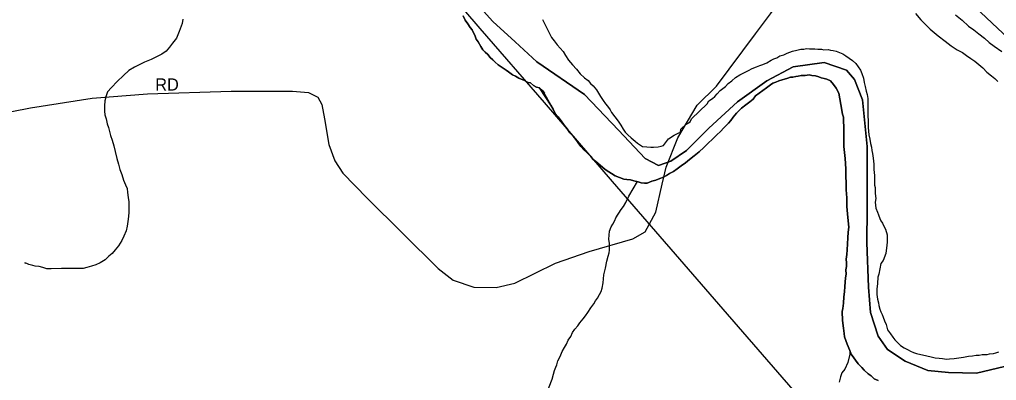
# Model space of a CAD drawing. Extents: x 2010165 to 2382125, y 1060529 to 1407316.
# Drawn here: x 2206610 to 2210613, y 1232595 to 1234075 of the extents above; entities that cross this region are included whole.
import ezdxf

# ---------------------------------------------------------------- set-up
doc = ezdxf.new("R2010")
doc.units = 0
for name, color, linetype in [('GM_X_City_Street', 7, 'Continuous'), ('GM_X_City_Street_Text', 7, 'Continuous'), ('GM_X_Corporation', 7, 'Continuous'), ('GM_X_Major_River', 7, 'Continuous'), ('GM_X_Minor_River', 7, 'Continuous'), ('GM_X_Rail_Line', 7, 'Continuous')]:
    doc.layers.add(name, color=color, linetype=linetype)

msp = doc.modelspace()

# ---------------------------------------------------------------- linework, layer by layer
at = {"layer": 'GM_X_City_Street'}
for points in [[(2209243.9, 1233400.2), (2209259.8, 1233469.5), (2209307.7, 1233590.7), (2209386.7, 1233723.6), (2209466.5, 1233802.6), (2209626.3, 1234016.6), (2209687.9, 1234098.9), (2209757.1, 1234195.2), (2209791.3, 1234237.7), (2209835.2, 1234284.2), (2209900.9, 1234330.8), (2210008.3, 1234374.4), (2210091.3, 1234399.2), (2210187.7, 1234412.4), (2210247.7, 1234418.4)], [(2212372.1, 1230493.1), (2212398, 1230575.4), (2212427.9, 1230669.8), (2212431.8, 1230707.9), (2212522.5, 1230974.9), (2212616.8, 1231308.4), (2212666.4, 1231493), (2212680.8, 1231585.2), (2212678.4, 1231703.5), (2212644.6, 1231799.2), (2212521.7, 1232027.1), (2212412.7, 1232240.4), (2212290.8, 1232479.3), (2212234.3, 1232553.8), (2211996, 1232795), (2211639.1, 1233106.6), (2211216, 1233484.3), (2210994.9, 1233687.9), (2210618.7, 1234039), (2210405.7, 1234240.8), (2210304.4, 1234337.9), (2210247.7, 1234418.4)], [(2206326.5, 1233648.3), (2206655.2, 1233713.1), (2206907.4, 1233752.5), (2207134.2, 1233770.8), (2207477.4, 1233782.1), (2207728.2, 1233782.1), (2207794.4, 1233776.5), (2207832.4, 1233756.8), (2207849.4, 1233727.2), (2207859.2, 1233668), (2207877.1, 1233562.3), (2207902.4, 1233496), (2207934.9, 1233445.3), (2208034.3, 1233342.7), (2208326, 1233053.8), (2208386.5, 1233005.9), (2208471.1, 1232977.7), (2208562.6, 1232976.2), (2208640.1, 1232994.6), (2208806.1, 1233076.3), (2208944.2, 1233124.2), (2209123.1, 1233176.4), (2209173.8, 1233204.6), (2209174.1, 1233205.1)], [(2209174.1, 1233205.1), (2209217.5, 1233284.9), (2209243.9, 1233400.2)]]:
    msp.add_lwpolyline(points, dxfattribs=at)
at = {"layer": 'GM_X_Corporation'}
for points in [[(2208460.9, 1234167.2), (2208550.1, 1234067.8), (2208641.1, 1233984.5), (2208730.1, 1233901.2), (2208924.9, 1233767.3), (2209064.4, 1233621.9), (2209173.1, 1233505.8), (2209227.9, 1233476.9), (2209279.5, 1233494.1), (2209342.7, 1233537.7), (2209434.7, 1233630.1), (2209552.4, 1233737.1), (2209672.6, 1233824.1), (2209779.5, 1233880.7), (2209907.3, 1233899.5), (2209998.1, 1233867.4), (2210031, 1233830), (2210064.9, 1233746.4), (2210083.2, 1233554.1), (2210083, 1233299.1), (2210082.1, 1233160.6), (2210088.2, 1232978), (2210096.6, 1232873.8), (2210128.8, 1232776.1), (2210166.1, 1232722.7), (2210239.3, 1232674.1), (2210332.2, 1232636.1), (2210416.5, 1232627.9), (2210530.8, 1232624.4), (2210674.2, 1232659.7)], [(2210674.2, 1232659.7), (2210530.8, 1232624.4), (2210416.5, 1232627.9), (2210332.2, 1232636.1), (2210239.3, 1232674.1), (2210166.1, 1232722.7), (2210128.8, 1232776.1), (2210096.6, 1232873.8), (2210088.2, 1232978), (2210082.1, 1233160.6), (2210083, 1233299.1), (2210083.2, 1233554.1), (2210064.9, 1233746.4), (2210031, 1233830), (2209998.1, 1233867.4), (2209907.3, 1233899.5), (2209779.5, 1233880.7), (2209672.6, 1233824.1), (2209552.4, 1233737.1), (2209434.7, 1233630.1), (2209342.7, 1233537.7), (2209279.5, 1233494.1), (2209227.9, 1233476.9), (2209173.1, 1233505.8), (2209064.4, 1233621.9), (2208924.9, 1233767.3), (2208730.1, 1233901.2), (2208641.1, 1233984.5), (2208550.1, 1234067.8), (2208460.9, 1234167.2)]]:
    msp.add_lwpolyline(points, dxfattribs=at)
at = {"layer": 'GM_X_Major_River'}
for points in [[(2208428.1, 1234090.9), (2208436.3, 1234072.9), (2208446.6, 1234057), (2208456.8, 1234043.1), (2208464.9, 1234033.1), (2208469.1, 1234023.2), (2208475.3, 1234011.2), (2208481.5, 1233995.2), (2208489.7, 1233983.3), (2208499.9, 1233965.3), (2208508.1, 1233951.4), (2208518.3, 1233941.5), (2208528.5, 1233931.6), (2208538.7, 1233919.7), (2208548.8, 1233909.8), (2208559, 1233899.8), (2208571.1, 1233889.9), (2208587.3, 1233878.1), (2208603.5, 1233868.3), (2208613.6, 1233860.4), (2208629.8, 1233848.5), (2208641.9, 1233842.6), (2208656.1, 1233834.8), (2208666.2, 1233830.9), (2208676.2, 1233827), (2208694.4, 1233817.2), (2208704.5, 1233815.3), (2208716.6, 1233805.4), (2208728.8, 1233797.5), (2208740.8, 1233795.7), (2208753, 1233783.8), (2208761.2, 1233773.8)], [(2208786.8, 1233724.1), (2208740.8, 1233795.7), (2208728.8, 1233797.5), (2208716.6, 1233805.4), (2208704.5, 1233815.3), (2208694.4, 1233817.2), (2208676.2, 1233827), (2208666.2, 1233830.9), (2208656.1, 1233834.8), (2208641.9, 1233842.6), (2208629.8, 1233848.5), (2208613.6, 1233860.4), (2208603.5, 1233868.3), (2208587.3, 1233878.1), (2208571.1, 1233889.9), (2208559, 1233899.8), (2208548.8, 1233909.8), (2208538.7, 1233919.7), (2208528.5, 1233931.6), (2208518.3, 1233941.5), (2208508.1, 1233951.4), (2208499.9, 1233965.3), (2208489.7, 1233983.3), (2208481.5, 1233995.2), (2208475.3, 1234011.2), (2208469.1, 1234023.2), (2208464.9, 1234033.1), (2208456.8, 1234043.1), (2208446.6, 1234057), (2208436.3, 1234072.9), (2208428.1, 1234090.9)], [(2208753.6, 1234075.3), (2208790.3, 1234001.4), (2208800.6, 1233987.4), (2208812.9, 1233971.6), (2208825.2, 1233957.7), (2208837.4, 1233943.8), (2208847.7, 1233927.9), (2208860.1, 1233908), (2208876.5, 1233890.1), (2208892.8, 1233872.3), (2208907.2, 1233852.4), (2208925.5, 1233836.6), (2208939.8, 1233824.8), (2208950, 1233812.8), (2208960.2, 1233802.9), (2208974.5, 1233787.1), (2208982.8, 1233773.1), (2208991, 1233759.2), (2209001.3, 1233743.3), (2209011.6, 1233729.4), (2209019.8, 1233719.4), (2209030.1, 1233705.5), (2209036.3, 1233693.6), (2209063, 1233657.8), (2209073.3, 1233641.9), (2209083.6, 1233626), (2209091.8, 1233614), (2209102, 1233602.1), (2209116.3, 1233590.3), (2209132.6, 1233576.5), (2209142.8, 1233568.6), (2209163.1, 1233554.8), (2209181.2, 1233553.1), (2209197.2, 1233551.3), (2209207.3, 1233551.4), (2209227.3, 1233553.7), (2209239.3, 1233555.9), (2209249.4, 1233558.1), (2209269, 1233586.5), (2209292.8, 1233600.9), (2209308.8, 1233609.2), (2209318.7, 1233613.3), (2209320.5, 1233625.4), (2209342.3, 1233645.8), (2209358.2, 1233656.1), (2209364, 1233668.3), (2209427.3, 1233729.5), (2209435.1, 1233741.6), (2209449, 1233751.9), (2209458.9, 1233760.1), (2209468.8, 1233770.2), (2209480.6, 1233784.5), (2209492.5, 1233792.7), (2209502.4, 1233800.9), (2209514.3, 1233813.1), (2209528.2, 1233823.4), (2209544, 1233837.7), (2209561.9, 1233848), (2209577.9, 1233856.2), (2209597.8, 1233866.6), (2209611.7, 1233874.8), (2209629.7, 1233881.1), (2209643.6, 1233887.3), (2209655.6, 1233891.5), (2209671.6, 1233897.8), (2209689.5, 1233908.1), (2209701.4, 1233914.3), (2209713.4, 1233918.5), (2209725.3, 1233926.7), (2209741.3, 1233931), (2209755.3, 1233937.2), (2209777.2, 1233945.6), (2209795.2, 1233949.8), (2209811.2, 1233954.1), (2209823.3, 1233954.3), (2209835.3, 1233956.4), (2209847.4, 1233954.6), (2209859.4, 1233954.8), (2209869.5, 1233954.9), (2209881.5, 1233953.1), (2209895.6, 1233953.3), (2209905.7, 1233951.5), (2209923.7, 1233951.7), (2209933.8, 1233949.9), (2209943.9, 1233948), (2209955.9, 1233946.2), (2209970.1, 1233940.4), (2209984.2, 1233934.5), (2209996.4, 1233926.7), (2210022.9, 1233907), (2210037.1, 1233895.1), (2210055.6, 1233867.3), (2210061.9, 1233853.3), (2210068.2, 1233835.3), (2210070.5, 1233817.3), (2210074.8, 1233801.3), (2210079.1, 1233781.2), (2210083.4, 1233767.2), (2210085.6, 1233751.2), (2210085.9, 1233733.1), (2210086.3, 1233709)], [(2208753.6, 1234075.3), (2208790.3, 1234001.4), (2208800.6, 1233987.4), (2208812.9, 1233971.6), (2208825.2, 1233957.7), (2208837.4, 1233943.8), (2208847.7, 1233927.9), (2208860.1, 1233908), (2208876.5, 1233890.1), (2208892.8, 1233872.3), (2208907.2, 1233852.4), (2208925.5, 1233836.6), (2208939.8, 1233824.8), (2208950, 1233812.8), (2208960.2, 1233802.9), (2208974.5, 1233787.1), (2208982.8, 1233773.1), (2208991, 1233759.2), (2209001.3, 1233743.3), (2209011.6, 1233729.4), (2209019.8, 1233719.4), (2209030.1, 1233705.5), (2209036.3, 1233693.6), (2209063, 1233657.8), (2209073.3, 1233641.9), (2209083.6, 1233626), (2209091.8, 1233614), (2209102, 1233602.1), (2209116.3, 1233590.3), (2209132.6, 1233576.5), (2209142.8, 1233568.6), (2209163.1, 1233554.8), (2209181.2, 1233553.1), (2209197.2, 1233551.3), (2209207.3, 1233551.4), (2209227.3, 1233553.7), (2209239.3, 1233555.9), (2209249.4, 1233558.1), (2209269, 1233586.5), (2209292.8, 1233600.9), (2209308.8, 1233609.2), (2209318.7, 1233613.3), (2209320.5, 1233625.4), (2209342.3, 1233645.8), (2209358.2, 1233656.1), (2209364, 1233668.3), (2209427.3, 1233729.5), (2209435.1, 1233741.6), (2209449, 1233751.9), (2209458.9, 1233760.1), (2209468.8, 1233770.2), (2209480.6, 1233784.5), (2209492.5, 1233792.7), (2209502.4, 1233800.9), (2209514.3, 1233813.1), (2209528.2, 1233823.4), (2209544, 1233837.7), (2209561.9, 1233848), (2209577.9, 1233856.2), (2209597.8, 1233866.6), (2209611.7, 1233874.8), (2209629.7, 1233881.1), (2209643.6, 1233887.3), (2209655.6, 1233891.5), (2209671.6, 1233897.8), (2209689.5, 1233908.1), (2209701.4, 1233914.3), (2209713.4, 1233918.5), (2209725.3, 1233926.7), (2209741.3, 1233931), (2209755.3, 1233937.2), (2209777.2, 1233945.6), (2209795.2, 1233949.8), (2209811.2, 1233954.1), (2209823.3, 1233954.3), (2209835.3, 1233956.4), (2209847.4, 1233954.6), (2209859.4, 1233954.8), (2209869.5, 1233954.9), (2209881.5, 1233953.1), (2209895.6, 1233953.3), (2209905.7, 1233951.5), (2209923.7, 1233951.7), (2209933.8, 1233949.9), (2209943.9, 1233948), (2209955.9, 1233946.2), (2209970.1, 1233940.4), (2209984.2, 1233934.5), (2209996.4, 1233926.7), (2210022.9, 1233907), (2210037.1, 1233895.1), (2210055.6, 1233867.3), (2210061.9, 1233853.3), (2210068.2, 1233835.3), (2210070.5, 1233817.3), (2210074.8, 1233801.3), (2210079.1, 1233781.2), (2210083.4, 1233767.2), (2210085.6, 1233751.2), (2210085.9, 1233733.1), (2210086.3, 1233709)], [(2208756.4, 1233779.9), (2208786.8, 1233724.1), (2208797.1, 1233708.1), (2208805.4, 1233690.2), (2208817.7, 1233676.3), (2208830, 1233660.4), (2208842.3, 1233642.5), (2208854.6, 1233626.6), (2208864.9, 1233610.7), (2208879.2, 1233596.8), (2208889.5, 1233582.9), (2208899.8, 1233569), (2208910, 1233555.1), (2208922.3, 1233541.2), (2208934.5, 1233529.3), (2208950.9, 1233513.5), (2208961.1, 1233501.6), (2208971.3, 1233493.7), (2208989.6, 1233477.9), (2209010, 1233460.1), (2209050.5, 1233434.6), (2209068.7, 1233426.8), (2209086.9, 1233421.1), (2209099, 1233419.2), (2209113.1, 1233417.5), (2209127.2, 1233413.6), (2209145.3, 1233409.9), (2209157.4, 1233406.1), (2209171.5, 1233404.2), (2209181.6, 1233404.4), (2209201.5, 1233412.7), (2209217.5, 1233417), (2209233.5, 1233423.2), (2209249.4, 1233429.5), (2209261.4, 1233435.7), (2209273.3, 1233443.9), (2209289.2, 1233452.2), (2209305.1, 1233462.5), (2209321, 1233474.8), (2209338.9, 1233487.1), (2209354.7, 1233501.4), (2209374.5, 1233515.7), (2209394.4, 1233532.1), (2209414.1, 1233550.5), (2209431.9, 1233568.8), (2209449.7, 1233585.1), (2209465.5, 1233601.4), (2209483.3, 1233617.8), (2209495.2, 1233630), (2209505.1, 1233640.2), (2209514.9, 1233650.4), (2209524.8, 1233660.6), (2209534.6, 1233674.8), (2209548.4, 1233691.1), (2209568.2, 1233711.4), (2209586, 1233725.8), (2209601.9, 1233738.1), (2209615.8, 1233748.3), (2209625.6, 1233762.5), (2209641.5, 1233772.8), (2209671.2, 1233795.3), (2209687.1, 1233807.6), (2209697, 1233813.8), (2209709, 1233818), (2209721, 1233824.2), (2209735, 1233828.4), (2209745, 1233830.6), (2209758.9, 1233834.8), (2209768.9, 1233838.9), (2209779, 1233839.1), (2209791, 1233841.3), (2209801, 1233843.4), (2209813, 1233845.6), (2209829, 1233845.9), (2209845.1, 1233848.1), (2209857.2, 1233846.3), (2209871.2, 1233844.5), (2209885.4, 1233840.7), (2209895.5, 1233836.8), (2209907.6, 1233833), (2209917.7, 1233831.1), (2209933.8, 1233823.3), (2209946.1, 1233809.4), (2209956.4, 1233793.5), (2209966.8, 1233773.6), (2209975.6, 1233727.5), (2209982.2, 1233687.4), (2209986.5, 1233675.4), (2209987.4, 1233619.2), (2209988, 1233581), (2209988.4, 1233554.9), (2209993.2, 1233504.7), (2209995.9, 1233462.6), (2209996.5, 1233430.4), (2209996.9, 1233406.3), (2209997.3, 1233376.2), (2209999.9, 1233344.1), (2210000.5, 1233307.9)], [(2210000.5, 1233307.9), (2209999.9, 1233344.1), (2209997.3, 1233376.2), (2209996.9, 1233406.3), (2209996.5, 1233430.4), (2209995.9, 1233462.6), (2209993.2, 1233504.7), (2209988.4, 1233554.9), (2209988, 1233581), (2209987.4, 1233619.2), (2209986.5, 1233675.4), (2209982.2, 1233687.4), (2209975.6, 1233727.5), (2209966.8, 1233773.6), (2209956.4, 1233793.5), (2209946.1, 1233809.4), (2209933.8, 1233823.3), (2209917.7, 1233831.1), (2209907.6, 1233833), (2209895.5, 1233836.8), (2209885.4, 1233840.7), (2209871.2, 1233844.5), (2209857.2, 1233846.3), (2209845.1, 1233848.1), (2209829, 1233845.9), (2209813, 1233845.6), (2209801, 1233843.4), (2209791, 1233841.3), (2209779, 1233839.1), (2209768.9, 1233838.9), (2209758.9, 1233834.8), (2209745, 1233830.6), (2209735, 1233828.4), (2209721, 1233824.2), (2209709, 1233818), (2209697, 1233813.8), (2209687.1, 1233807.6), (2209671.2, 1233795.3), (2209641.5, 1233772.8), (2209625.6, 1233762.5), (2209615.8, 1233748.3), (2209601.9, 1233738.1), (2209586, 1233725.8), (2209568.2, 1233711.4), (2209548.4, 1233691.1), (2209534.6, 1233674.8), (2209524.8, 1233660.6), (2209514.9, 1233650.4), (2209505.1, 1233640.2), (2209495.2, 1233630), (2209483.3, 1233617.8), (2209465.5, 1233601.4), (2209449.7, 1233585.1), (2209431.9, 1233568.8), (2209414.1, 1233550.5), (2209394.4, 1233532.1), (2209374.5, 1233515.7), (2209354.7, 1233501.4), (2209338.9, 1233487.1), (2209321, 1233474.8), (2209305.1, 1233462.5), (2209289.2, 1233452.2), (2209273.3, 1233443.9), (2209261.4, 1233435.7), (2209249.4, 1233429.5), (2209233.5, 1233423.2), (2209217.5, 1233417), (2209201.5, 1233412.7), (2209181.6, 1233404.4), (2209171.5, 1233404.2), (2209157.4, 1233406.1), (2209145.3, 1233409.9), (2209127.2, 1233413.6), (2209113.1, 1233417.5), (2209099, 1233419.2), (2209086.9, 1233421.1), (2209068.7, 1233426.8), (2209050.5, 1233434.6), (2209010, 1233460.1), (2208989.6, 1233477.9), (2208971.3, 1233493.7), (2208961.1, 1233501.6), (2208950.9, 1233513.5), (2208934.5, 1233529.3), (2208922.3, 1233541.2), (2208910, 1233555.1), (2208899.8, 1233569), (2208889.5, 1233582.9), (2208879.2, 1233596.8), (2208864.9, 1233610.7), (2208854.6, 1233626.6), (2208842.3, 1233642.5), (2208830, 1233660.4), (2208817.7, 1233676.3), (2208805.4, 1233690.2), (2208797.1, 1233708.1), (2208786.8, 1233724.1)], [(2210086.3, 1233709), (2210086.7, 1233682.9), (2210087.2, 1233656.8), (2210087.5, 1233632.7), (2210090, 1233602.6), (2210094.4, 1233584.6), (2210096.7, 1233566.5), (2210100.9, 1233552.5), (2210103.1, 1233538.5), (2210105.3, 1233526.5), (2210107.7, 1233506.4), (2210110.1, 1233482.3), (2210110.4, 1233460.2), (2210112.8, 1233436.2), (2210113.3, 1233410.1), (2210113.5, 1233396), (2210115.7, 1233386), (2210115.8, 1233375.9), (2210116.1, 1233361.9), (2210118.4, 1233341.8), (2210116.6, 1233325.7), (2210119, 1233301.7), (2210125.3, 1233285.7), (2210129.5, 1233273.7), (2210135.8, 1233259.7), (2210140, 1233249.7), (2210146.2, 1233239.8), (2210152.4, 1233225.8), (2210158.6, 1233215.8), (2210165, 1233191.8), (2210165.3, 1233173.8), (2210165.5, 1233161.7), (2210163.7, 1233149.6), (2210160.2, 1233115.4), (2210148.6, 1233087.1), (2210138.8, 1233074.9), (2210131.5, 1233030.6), (2210127.7, 1233018.5), (2210126.1, 1232992.4), (2210122.4, 1232970.2), (2210122.8, 1232948.1), (2210125, 1232938.1), (2210125.1, 1232928.1), (2210129.4, 1232914.1), (2210131.6, 1232902), (2210135.8, 1232888), (2210140, 1232876.1), (2210144.2, 1232866.1), (2210148.4, 1232854.1), (2210154.7, 1232840.1), (2210160.9, 1232824.1), (2210167.3, 1232802.1), (2210179.6, 1232786.2), (2210187.9, 1232772.3), (2210196.1, 1232762.4), (2210208.3, 1232750.5), (2210220.6, 1232738.6), (2210234.8, 1232728.8), (2210251, 1232721), (2210261.1, 1232715.1), (2210273.3, 1232709.2), (2210285.4, 1232705.4), (2210327.7, 1232696), (2210345.8, 1232692.2), (2210362, 1232688.4), (2210378.1, 1232686.7), (2210392.1, 1232684.9), (2210408.2, 1232683.1), (2210420.3, 1232683.3), (2210440.3, 1232685.6), (2210458.4, 1232687.9), (2210478.4, 1232690.2), (2210498.4, 1232694.5), (2210514.4, 1232696.7), (2210530.5, 1232699), (2210542.5, 1232699.1), (2210554.5, 1232701.3), (2210564.6, 1232701.5), (2210574.6, 1232701.6), (2210584.6, 1232703.8), (2210600.6, 1232706), (2210610.6, 1232708.2), (2210622.6, 1232712.4)], [(2210086.3, 1233709), (2210086.7, 1233682.9), (2210087.2, 1233656.8), (2210087.5, 1233632.7), (2210090, 1233602.6), (2210094.4, 1233584.6), (2210096.7, 1233566.5), (2210100.9, 1233552.5), (2210103.1, 1233538.5), (2210105.3, 1233526.5), (2210107.7, 1233506.4), (2210110.1, 1233482.3), (2210110.4, 1233460.2), (2210112.8, 1233436.2), (2210113.3, 1233410.1), (2210113.5, 1233396), (2210115.7, 1233386), (2210115.8, 1233375.9), (2210116.1, 1233361.9), (2210118.4, 1233341.8), (2210116.6, 1233325.7), (2210119, 1233301.7), (2210125.3, 1233285.7), (2210129.5, 1233273.7), (2210135.8, 1233259.7), (2210140, 1233249.7), (2210146.2, 1233239.8), (2210152.4, 1233225.8), (2210158.6, 1233215.8), (2210165, 1233191.8), (2210165.3, 1233173.8), (2210165.5, 1233161.7), (2210163.7, 1233149.6), (2210160.2, 1233115.4), (2210148.6, 1233087.1), (2210138.8, 1233074.9), (2210131.5, 1233030.6), (2210127.7, 1233018.5), (2210126.1, 1232992.4), (2210122.4, 1232970.2), (2210122.8, 1232948.1), (2210125, 1232938.1), (2210125.1, 1232928.1), (2210129.4, 1232914.1), (2210131.6, 1232902), (2210135.8, 1232888), (2210140, 1232876.1), (2210144.2, 1232866.1), (2210148.4, 1232854.1), (2210154.7, 1232840.1), (2210160.9, 1232824.1), (2210167.3, 1232802.1), (2210179.6, 1232786.2), (2210187.9, 1232772.3), (2210196.1, 1232762.4), (2210208.3, 1232750.5), (2210220.6, 1232738.6), (2210234.8, 1232728.8), (2210251, 1232721), (2210261.1, 1232715.1), (2210273.3, 1232709.2), (2210285.4, 1232705.4), (2210327.7, 1232696), (2210345.8, 1232692.2), (2210362, 1232688.4), (2210378.1, 1232686.7), (2210392.1, 1232684.9), (2210408.2, 1232683.1), (2210420.3, 1232683.3), (2210440.3, 1232685.6), (2210458.4, 1232687.9), (2210478.4, 1232690.2), (2210498.4, 1232694.5), (2210514.4, 1232696.7), (2210530.5, 1232699), (2210542.5, 1232699.1), (2210554.5, 1232701.3), (2210564.6, 1232701.5), (2210574.6, 1232701.6), (2210584.6, 1232703.8), (2210600.6, 1232706), (2210610.6, 1232708.2), (2210622.6, 1232712.4)], [(2210000.5, 1233307.9), (2210003, 1233277.8), (2210005.4, 1233249.8), (2210007.8, 1233223.7), (2210006.2, 1233203.6), (2210004.6, 1233179.4), (2210002.9, 1233155.3), (2210001.3, 1233131.2), (2209999.6, 1233111.1), (2209997.9, 1233092.9), (2209998.2, 1233076.9), (2209998.4, 1233062.8), (2209996.6, 1233048.7), (2209996.9, 1233030.6), (2209995.2, 1233016.6), (2209993.4, 1232998.4), (2209991.7, 1232980.3), (2209990.1, 1232958.2), (2209988.4, 1232938.1), (2209986.8, 1232912), (2209983.2, 1232889.8), (2209981.3, 1232877.7), (2209981.9, 1232841.6), (2209986.5, 1232809.5), (2209988.8, 1232787.4), (2209991.1, 1232773.4), (2210001.6, 1232743.4), (2210012.1, 1232717.4), (2210018.3, 1232703.5), (2210047.1, 1232663.7), (2210061.4, 1232647.9), (2210071.6, 1232638), (2210087.9, 1232622.1), (2210100.1, 1232614.3), (2210112.3, 1232602.4), (2210128.5, 1232594.6)], [(2210128.5, 1232594.6), (2210112.3, 1232602.4), (2210100.1, 1232614.3), (2210087.9, 1232622.1), (2210071.6, 1232638), (2210061.4, 1232647.9), (2210047.1, 1232663.7), (2210018.3, 1232703.5), (2210012.1, 1232717.4), (2210001.6, 1232743.4), (2209991.1, 1232773.4), (2209988.8, 1232787.4), (2209986.5, 1232809.5), (2209981.9, 1232841.6), (2209981.3, 1232877.7), (2209983.2, 1232889.8), (2209986.8, 1232912), (2209988.4, 1232938.1), (2209990.1, 1232958.2), (2209991.7, 1232980.3), (2209993.4, 1232998.4), (2209995.2, 1233016.6), (2209996.9, 1233030.6), (2209996.6, 1233048.7), (2209998.4, 1233062.8), (2209998.2, 1233076.9), (2209997.9, 1233092.9), (2209999.6, 1233111.1), (2210001.3, 1233131.2), (2210002.9, 1233155.3), (2210004.6, 1233179.4), (2210006.2, 1233203.6), (2210007.8, 1233223.7), (2210005.4, 1233249.8), (2210003, 1233277.8), (2210000.5, 1233307.9)]]:
    msp.add_lwpolyline(points, dxfattribs=at)
at = {"layer": 'GM_X_Minor_River'}
for points in [[(2210280.8, 1234099.6), (2210303.3, 1234073.8), (2210342.1, 1234036.2), (2210374.6, 1234008.6), (2210403.1, 1233986.9), (2210427.5, 1233967.2), (2210451.9, 1233951.5), (2210474.2, 1233939.7), (2210490.4, 1233927.9), (2210508.7, 1233916.1), (2210524.9, 1233904.3), (2210541.2, 1233890.5), (2210557.5, 1233876.7), (2210573.9, 1233858.8), (2210592.2, 1233845), (2210606.4, 1233833.2), (2210618.7, 1233821.3)], [(2210445.5, 1234094), (2210472, 1234072.3), (2210498.5, 1234048.6), (2210520.8, 1234032.8), (2210541.2, 1234017.1), (2210563.6, 1233999.3), (2210583.9, 1233981.5), (2210604.3, 1233965.8), (2210634.7, 1233944.1)], [(2207279.6, 1234077), (2207275.8, 1234058.9), (2207264.2, 1234026.7), (2207252.6, 1233998.4), (2207236.8, 1233978.2), (2207225, 1233962), (2207211.2, 1233945.8), (2207193.3, 1233933.5), (2207173.4, 1233923.3), (2207149.5, 1233910.9), (2207121.6, 1233900.6), (2207081.8, 1233880), (2207057.9, 1233865.7), (2207036.1, 1233845.3), (2207010.4, 1233821), (2206986.7, 1233796.6), (2206970.9, 1233778.3), (2206965.1, 1233762.2), (2206959.4, 1233742.1), (2206957.6, 1233722), (2206958, 1233699.9), (2206960.2, 1233683.9), (2206964.4, 1233667.9), (2206968.7, 1233647.9), (2206974.9, 1233631.9), (2206979.1, 1233615.9), (2206983.4, 1233599.9), (2206989.7, 1233579.9), (2206996, 1233557.9), (2207002.3, 1233533.9), (2207008.7, 1233505.9), (2207015.1, 1233481.9), (2207021.4, 1233459.9), (2207029.7, 1233439.9), (2207036, 1233415.9), (2207044.3, 1233398), (2207050.5, 1233382), (2207052.7, 1233366), (2207055, 1233345.9), (2207057.3, 1233327.9), (2207057.5, 1233307.8), (2207057.8, 1233285.8), (2207056.1, 1233267.7), (2207054.3, 1233247.6), (2207050.6, 1233227.5), (2207046.9, 1233209.4), (2207037.1, 1233187.2)], [(2208768.4, 1232537.2), (2208793, 1232601.1), (2208798.7, 1232621.3), (2208802.5, 1232635.4), (2208808.3, 1232649.5), (2208812.1, 1232659.6), (2208815.9, 1232675.8), (2208825.6, 1232694), (2208833.3, 1232714.2), (2208843.1, 1232730.4), (2208850.9, 1232744.6), (2208858.7, 1232760.8), (2208868.5, 1232775), (2208876.3, 1232791.2), (2208886.1, 1232805.4), (2208897.9, 1232819.6), (2208905.7, 1232831.8), (2208919.5, 1232848.1), (2208929.4, 1232860.2), (2208939.2, 1232874.5), (2208950.9, 1232892.7), (2208962.7, 1232908.9), (2208970.5, 1232921.1), (2208978.4, 1232933.3), (2208986.2, 1232947.5), (2208994, 1232959.6), (2208997.8, 1232973.8), (2209001.4, 1232995.9), (2209004.9, 1233028.1), (2209010.5, 1233056.3), (2209016.1, 1233084.5), (2209021.8, 1233104.7), (2209025.6, 1233118.8), (2209027.4, 1233128.9), (2209026.9, 1233157), (2209024.6, 1233175.1), (2209028.1, 1233207.3), (2209033.9, 1233225.4), (2209041.7, 1233235.6), (2209049.5, 1233251.8), (2209053.4, 1233261.9), (2209074.9, 1233296.3), (2209084.7, 1233308.6), (2209094.5, 1233324.8), (2209106.1, 1233351.1), (2209141.6, 1233410.7)], [(2207037.1, 1233187.2), (2207029.4, 1233169.1), (2207015.6, 1233146.8), (2207001.8, 1233130.6), (2206990, 1233116.4), (2206976.1, 1233104.2), (2206960.3, 1233090), (2206940.4, 1233077.7), (2206922.5, 1233069.4), (2206904.5, 1233063.2), (2206886.5, 1233059), (2206870.5, 1233054.8), (2206850.5, 1233054.5), (2206782.4, 1233053.7), (2206740.3, 1233053.2), (2206722.2, 1233053), (2206706.1, 1233058.8), (2206690, 1233062.6), (2206674, 1233064.4), (2206663.9, 1233066.3), (2206647.8, 1233070.1), (2206639.7, 1233074.1), (2206631.7, 1233078), (2206635.7, 1233076)], [(2210012.1, 1232713.4), (2210012.3, 1232703.4), (2210004.8, 1232669.1), (2209991.2, 1232640.8), (2209979.4, 1232626.6), (2209973.6, 1232610.4), (2209968, 1232588.2)]]:
    msp.add_lwpolyline(points, dxfattribs=at)
at = {"layer": 'GM_X_Rail_Line'}
msp.add_lwpolyline([(2210451.7, 1231782.3), (2209493.6, 1232887), (2209039.6, 1233411.2), (2208760.9, 1233735), (2208497.3, 1234039), (2208254.8, 1234322.8)], dxfattribs=at)

# ---------------------------------------------------------------- texts
at = {"layer": 'GM_X_City_Street_Text'}
msp.add_text('RD', height=50, rotation=0, dxfattribs=at).set_placement((2207166.2, 1233783.8))

doc.saveas('drawing.dxf')
